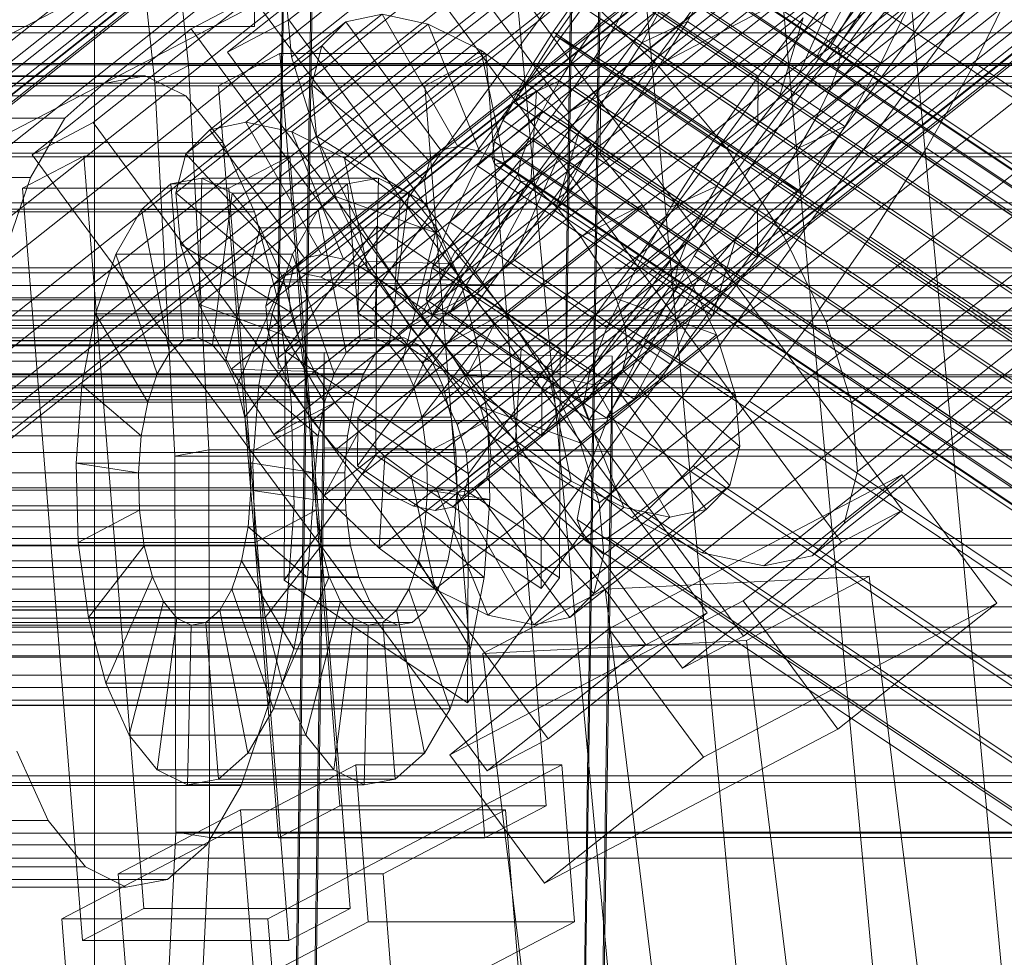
# Model space of a CAD drawing. Header units: millimetres. Extents: x -4738 to 65662, y -68080 to 6847.
# Tile 314 of 656: x -395 to -333, y -33589 to -33530. Entities that reach past the tile are written whole.
import ezdxf

# ---------------------------------------------------------------- set-up
doc = ezdxf.new("R2010")
doc.units = ezdxf.units.MM
for name, color, linetype, lineweight in [('COTAS_O', 1, 'Continuous', 0), ('frontal_C01', 7, 'Continuous', 0), ('frontal_C02', 7, 'Continuous', 0), ('frontal_C03', 7, 'Continuous', 0), ('frontal_C10', 7, 'Continuous', 0), ('frontal_secador', 7, 'Continuous', 0)]:
    doc.layers.add(name, color=color, linetype=linetype, lineweight=lineweight)
doc.dimstyles.new('R19_100', dxfattribs={"dimtxt": 250, "dimasz": 150, "dimexe": 150, "dimexo": 80, "dimgap": 100, "dimtad": 1, "dimtih": 1, "dimtoh": 1, "dimdsep": 46, "dimcen": 0.09, "dimadec": 0, "dimazin": 0, "dimtfac": 1, "dimtdec": 4, "dimtofl": 0, "dimtmove": 0, "dimatfit": 3, "dimfxl": 1, "dimtolj": 1, "dimtzin": 0, "dimarcsym": 0})

# ---------------------------------------------------------------- blocks, each defined once
blk = doc.blocks.new('DIM_R30_48')
at = {"layer": 'COTAS_O'}
for p, q in [((-1725, -33700), (-1575, -33655)), ((1725, -33700), (1575, -33655)), ((-1725, -34400), (-1725, -33700)), ((-1725, -33700), (1725, -33700)), ((-1725, -33700), (-1575, -33745)), ((1725, -33700), (1575, -33745)), ((1725, -34400), (1725, -33700))]:
    blk.add_line(p, q, dxfattribs=at)
blk.add_text('3450 O', height=250, dxfattribs=at).set_placement((0, -33600))
blk = doc.blocks.new('DIM_R30_51')
at = {"layer": 'COTAS_O'}
for p, q in [((-650, -33700), (50, -33700)), ((50, -33700), (5, -33850)), ((50, -34900), (50, -33700)), ((50, -33700), (95, -33850)), ((50, -34900), (5, -34750)), ((50, -34900), (95, -34750)), ((-650, -34900), (50, -34900))]:
    blk.add_line(p, q, dxfattribs=at)
blk.add_text('1200 O', height=250, rotation=90, dxfattribs=at).set_placement((-50, -34300))

msp = doc.modelspace()

# ---------------------------------------------------------------- linework, layer by layer
at = {"layer": 'frontal_C01'}
for p, q in [((-378.512, -33546.325), (-375.644, -33351.214)), ((-357.646, -33351.459), (-360.514, -33546.57)), ((-378.512, -33551.717), (-375.644, -33356.607)), ((-360.514, -33551.963), (-357.646, -33356.852)), ((-378.512, -33666.912), (-375.644, -33471.802)), ((-357.646, -33472.047), (-360.514, -33667.158)), ((-378.512, -33672.305), (-375.644, -33477.194)), ((-360.514, -33672.55), (-357.646, -33477.44)), ((-425, -33541.395), (425, -33541.395)), ((-360.514, -33546.57), (-378.512, -33546.325)), ((-378.512, -33546.325), (-378.512, -33551.717)), ((-360.514, -33551.963), (-360.514, -33546.57)), ((-378.512, -33551.717), (-360.514, -33551.963)), ((425, -33552.951), (-425, -33552.951)), ((425, -33555.092), (-425, -33555.092)), ((-425, -33566.647), (425, -33566.647))]:
    msp.add_line(p, q, dxfattribs=at)
at = {"layer": 'frontal_C02'}
for p, q in [((-373.501, -33545.31), (-345.969, -33507.788)), ((-345.981, -33510.769), (-373.513, -33548.291)), ((-334.501, -33515.457), (-362.033, -33552.98)), ((-373.539, -33554.848), (-346.008, -33517.326)), ((-362.045, -33555.96), (-334.513, -33518.438)), ((-346.02, -33520.306), (-373.551, -33557.829)), ((-380, -33530.372), (-380, -33522.372)), ((-339.088, -33523.454), (-344.062, -33531.714)), ((-338.005, -33523.336), (-343.549, -33531.658)), ((-355.53, -33524.045), (-141.731, -33667.02)), ((-355.017, -33523.989), (-141.218, -33666.964)), ((-356.348, -33524.607), (-142.549, -33667.583)), ((-354.844, -33524.443), (-141.045, -33667.419)), ((-340.816, -33524.641), (-344.88, -33532.276)), ((-337.64, -33524.295), (-343.376, -33532.113)), ((-334.539, -33524.995), (-362.071, -33562.517)), ((-355.022, -33525.377), (-141.224, -33668.353)), ((-344.062, -33531.714), (-353.892, -33525.14)), ((-343.549, -33531.658), (-353.378, -33525.084)), ((-357.415, -33525.638), (-143.617, -33668.613)), ((-344.88, -33532.276), (-354.71, -33525.703)), ((-343.376, -33532.113), (-353.205, -33525.539)), ((-343.554, -33533.047), (-353.384, -33526.473)), ((-352.938, -33530.052), (-350.678, -33526.076)), ((-350.678, -33526.076), (-340.848, -33532.65)), ((-338.017, -33526.267), (-343.554, -33533.047)), ((-358.345, -33526.911), (-361.166, -33530.949)), ((-358.659, -33527.067), (-144.861, -33670.042)), ((-348.515, -33533.485), (-358.345, -33526.911)), ((-345.947, -33533.307), (-355.777, -33526.734)), ((-355.541, -33526.727), (-141.742, -33669.702)), ((-343.069, -33526.817), (-345.947, -33533.307)), ((-344.073, -33534.396), (-353.902, -33527.823)), ((-362.083, -33565.498), (-334.551, -33527.975)), ((-357.434, -33530.284), (-356.363, -33528.401)), ((-347.191, -33534.736), (-357.021, -33528.162)), ((-356.363, -33528.401), (-142.565, -33671.376)), ((-334.981, -33532.652), (-332.659, -33527.929)), ((-359.995, -33528.796), (-361.332, -33530.709)), ((-146.196, -33671.772), (-359.995, -33528.796)), ((-341.461, -33528.888), (-345.231, -33533.769)), ((-341.461, -33528.888), (-157.152, -33652.142)), ((-354.725, -33529.496), (-355.796, -33531.38)), ((-344.895, -33536.07), (-354.725, -33529.496)), ((-339.111, -33529.117), (-344.073, -33534.396)), ((-339.111, -33529.117), (-340.848, -33532.65)), ((-359.693, -33531.804), (-358.357, -33529.892)), ((-358.68, -33532.249), (-357.434, -33530.284)), ((-358.357, -33529.892), (-348.527, -33536.466)), ((-357.434, -33530.284), (-143.635, -33673.259)), ((-355.796, -33531.38), (-352.938, -33530.052)), ((-355.569, -33534.2), (-352.938, -33530.052)), ((-352.938, -33530.052), (-343.108, -33536.626)), ((-348.515, -33533.485), (-345.695, -33529.834)), ((-345.695, -33529.834), (-347.191, -33534.736)), ((-480, -33530.372), (-380, -33530.372)), ((450, -33530.77), (-450, -33530.77)), ((-397, -33530.372), (-390, -33530.372)), ((-390, -35975), (-390, -33530.372)), ((-361.332, -33530.709), (-362.578, -33532.673)), ((-361.332, -33530.709), (-147.533, -33673.684)), ((-361.166, -33530.949), (-363.797, -33535.096)), ((-359.693, -33531.804), (-361.166, -33530.949)), ((-361.166, -33530.949), (-351.336, -33537.522)), ((-355.796, -33531.38), (-357.042, -33533.345)), ((-345.966, -33537.953), (-355.796, -33531.38)), ((-360.939, -33533.769), (-359.693, -33531.804)), ((-349.863, -33538.378), (-359.693, -33531.804)), ((-344.062, -33531.714), (-344.88, -33532.276)), ((-343.549, -33531.658), (-344.062, -33531.714)), ((-343.554, -33533.047), (-343.376, -33532.113)), ((-343.376, -33532.113), (-343.549, -33531.658)), ((-362.578, -33532.673), (-363.648, -33534.557)), ((-362.578, -33532.673), (-148.779, -33675.649)), ((-360.017, -33534.161), (-358.68, -33532.249)), ((-358.68, -33532.249), (-144.881, -33675.224)), ((-344.88, -33532.276), (-345.947, -33533.307)), ((-340.848, -33532.65), (-344.895, -33536.07)), ((-340.848, -33532.65), (-343.108, -33536.626)), ((-338.003, -33537.968), (-334.981, -33532.652)), ((-334.981, -33532.652), (-150.672, -33655.907)), ((-357.042, -33533.345), (-358.378, -33535.257)), ((-357.042, -33533.345), (-355.569, -33534.2)), ((-347.212, -33539.918), (-357.042, -33533.345)), ((-345.947, -33533.307), (-347.191, -33534.736)), ((-344.073, -33534.396), (-343.554, -33533.047)), ((-360.939, -33533.769), (-363.797, -33535.096)), ((-362.01, -33535.652), (-360.939, -33533.769)), ((-351.109, -33540.343), (-360.939, -33533.769)), ((-351.336, -33537.522), (-348.515, -33533.485)), ((-345.231, -33533.769), (-349.002, -33539.166)), ((-348.527, -33536.466), (-348.515, -33533.485)), ((-160.922, -33657.023), (-345.231, -33533.769)), ((-363.648, -33534.557), (-364.471, -33536.23)), ((-363.648, -33534.557), (-149.85, -33677.532)), ((-361.352, -33535.891), (-360.017, -33534.161)), ((-360.017, -33534.161), (-146.218, -33677.137)), ((-358.39, -33538.237), (-355.569, -33534.2)), ((-355.569, -33534.2), (-345.739, -33540.774)), ((-344.895, -33536.07), (-344.073, -33534.396)), ((-363.797, -33535.096), (-366.057, -33539.072)), ((-363.797, -33535.096), (-353.967, -33541.67)), ((-347.191, -33534.736), (-348.527, -33536.466)), ((-362.01, -33535.652), (-366.057, -33539.072)), ((-362.833, -33537.326), (-362.01, -33535.652)), ((-352.18, -33542.226), (-362.01, -33535.652)), ((-358.378, -33535.257), (-359.714, -33536.986)), ((-358.378, -33535.257), (-358.39, -33538.237)), ((-348.548, -33541.83), (-358.378, -33535.257)), ((-364.471, -33536.23), (-364.989, -33537.58)), ((-364.471, -33536.23), (-150.672, -33679.206)), ((-362.596, -33537.32), (-361.352, -33535.891)), ((-361.352, -33535.891), (-147.554, -33678.866)), ((-348.527, -33536.466), (-349.863, -33538.378)), ((-345.966, -33537.953), (-344.895, -33536.07)), ((-359.714, -33536.986), (-361.21, -33541.889)), ((-359.714, -33536.986), (-360.958, -33538.415)), ((-349.884, -33543.56), (-359.714, -33536.986)), ((-343.108, -33536.626), (-345.966, -33537.953)), ((-343.108, -33536.626), (-345.739, -33540.774)), ((-362.833, -33537.326), (-367.794, -33542.606)), ((-364.989, -33537.58), (-365.168, -33538.514)), ((-364.989, -33537.58), (-151.191, -33680.556)), ((-363.664, -33538.35), (-362.596, -33537.32)), ((-363.351, -33538.676), (-362.833, -33537.326)), ((-353.003, -33543.9), (-362.833, -33537.326)), ((-362.596, -33537.32), (-148.798, -33680.295)), ((-353.967, -33541.67), (-351.336, -33537.522)), ((-351.336, -33537.522), (-349.863, -33538.378)), ((-361.21, -33541.889), (-358.39, -33538.237)), ((-358.39, -33538.237), (-348.56, -33544.811)), ((-347.212, -33539.918), (-345.966, -33537.953)), ((-341.52, -33543.513), (-338.003, -33537.968)), ((-338.003, -33537.968), (-153.694, -33661.222)), ((-363.351, -33538.676), (-368.888, -33545.455)), ((-365.168, -33538.514), (-364.995, -33538.969)), ((-365.168, -33538.514), (-151.369, -33681.49)), ((-364.995, -33538.969), (-364.482, -33538.913)), ((-364.482, -33538.913), (-363.664, -33538.35)), ((-364.482, -33538.913), (-150.683, -33681.888)), ((-360.958, -33538.415), (-363.836, -33544.905)), ((-363.664, -33538.35), (-149.865, -33681.326)), ((-363.53, -33539.61), (-363.351, -33538.676)), ((-353.521, -33545.249), (-363.351, -33538.676)), ((-360.958, -33538.415), (-362.025, -33539.446)), ((-351.128, -33544.989), (-360.958, -33538.415)), ((-349.863, -33538.378), (-351.109, -33540.343)), ((-366.057, -33539.072), (-367.794, -33542.606)), ((-362.025, -33539.446), (-366.09, -33547.081)), ((-366.057, -33539.072), (-356.228, -33545.646)), ((-364.995, -33538.969), (-151.196, -33681.944)), ((-362.025, -33539.446), (-362.843, -33540.009)), ((-352.196, -33546.02), (-362.025, -33539.446)), ((-349.002, -33539.166), (-352.519, -33544.711)), ((-349.002, -33539.166), (-164.693, -33662.42)), ((-363.53, -33539.61), (-369.265, -33547.427)), ((-363.357, -33540.064), (-368.9, -33548.387)), ((-362.843, -33540.009), (-367.817, -33548.269)), ((-363.357, -33540.064), (-363.53, -33539.61)), ((-353.7, -33546.183), (-363.53, -33539.61)), ((-362.843, -33540.009), (-363.357, -33540.064)), ((-353.527, -33546.638), (-363.357, -33540.064)), ((-353.014, -33546.582), (-362.843, -33540.009)), ((-348.548, -33541.83), (-347.212, -33539.918)), ((-345.739, -33540.774), (-347.212, -33539.918)), ((-353.967, -33541.67), (-351.109, -33540.343)), ((-351.109, -33540.343), (-352.18, -33542.226)), ((-345.739, -33540.774), (-348.56, -33544.811)), ((-363.836, -33544.905), (-361.21, -33541.889)), ((-361.21, -33541.889), (-351.38, -33548.462)), ((-356.228, -33545.646), (-353.967, -33541.67)), ((-349.884, -33543.56), (-348.548, -33541.83)), ((-348.56, -33544.811), (-348.548, -33541.83)), ((-367.794, -33542.606), (-368.888, -33545.455)), ((-367.794, -33542.606), (-357.964, -33549.179)), ((-356.228, -33545.646), (-352.18, -33542.226)), ((-352.18, -33542.226), (-353.003, -33543.9)), ((-378.086, -33550.67), (-372.35, -33542.853)), ((-372.408, -33557.159), (-372.35, -33542.853)), ((-372.35, -33542.853), (-360.882, -33550.522)), ((-351.38, -33548.462), (-349.884, -33543.56)), ((-351.128, -33544.989), (-349.884, -33543.56)), ((-345.291, -33548.91), (-341.52, -33543.513)), ((-341.52, -33543.513), (-157.211, -33666.767)), ((-357.964, -33549.179), (-353.003, -33543.9)), ((-353.003, -33543.9), (-353.521, -33545.249)), ((-366.09, -33547.081), (-363.836, -33544.905)), ((-363.836, -33544.905), (-354.006, -33551.479)), ((-352.519, -33544.711), (-355.541, -33550.026)), ((-354.006, -33551.479), (-351.128, -33544.989)), ((-352.519, -33544.711), (-168.21, -33667.965)), ((-352.196, -33546.02), (-351.128, -33544.989)), ((-348.56, -33544.811), (-351.38, -33548.462)), ((-373.501, -33545.31), (-373.513, -33548.291)), ((-362.033, -33552.98), (-373.501, -33545.31)), ((-368.888, -33545.455), (-369.265, -33547.427)), ((-368.888, -33545.455), (-359.058, -33552.029)), ((-359.058, -33552.029), (-353.521, -33545.249)), ((-357.964, -33549.179), (-356.228, -33545.646)), ((-353.521, -33545.249), (-353.7, -33546.183)), ((-359.436, -33554.001), (-353.7, -33546.183)), ((-356.26, -33553.655), (-352.196, -33546.02)), ((-353.7, -33546.183), (-353.527, -33546.638)), ((-353.014, -33546.582), (-352.196, -33546.02)), ((-359.07, -33554.96), (-353.527, -33546.638)), ((-357.987, -33554.842), (-353.014, -33546.582)), ((-353.527, -33546.638), (-353.014, -33546.582)), ((-369.265, -33547.427), (-368.9, -33548.387)), ((-369.265, -33547.427), (-359.436, -33554.001)), ((-367.817, -33548.269), (-366.09, -33547.081)), ((-366.09, -33547.081), (-356.26, -33553.655)), ((-373.513, -33548.291), (-362.045, -33555.96)), ((-368.9, -33548.387), (-367.817, -33548.269)), ((-368.9, -33548.387), (-359.07, -33554.96)), ((-367.817, -33548.269), (-357.987, -33554.842)), ((-351.38, -33548.462), (-354.006, -33551.479)), ((-359.058, -33552.029), (-357.964, -33549.179)), ((-349.061, -33553.791), (-345.291, -33548.91)), ((-345.291, -33548.91), (-160.982, -33672.164)), ((-360.882, -33550.522), (-366.618, -33558.339)), ((-360.882, -33550.522), (-360.939, -33564.829)), ((-355.541, -33550.026), (-357.863, -33554.749)), ((-355.541, -33550.026), (-171.232, -33673.281)), ((-378.512, -33744.143), (-375.644, -33550.738)), ((-378.086, -33550.67), (-378.143, -33564.977)), ((-366.618, -33558.339), (-378.086, -33550.67)), ((-375.644, -33556.7), (-375.644, -33550.738)), ((-375.644, -33550.738), (-357.646, -33550.982)), ((-357.646, -33550.982), (-360.514, -33744.387)), ((-357.646, -33550.982), (-357.646, -33556.943)), ((-354.006, -33551.479), (-356.26, -33553.655)), ((450, -33552.257), (-450, -33552.257)), ((-359.436, -33554.001), (-359.058, -33552.029)), ((-362.045, -33555.96), (-362.033, -33552.98)), ((-356.26, -33553.655), (-357.987, -33554.842)), ((-359.07, -33554.96), (-359.436, -33554.001)), ((-352.572, -33557.823), (-349.061, -33553.791)), ((-349.061, -33553.791), (-164.752, -33677.045)), ((-373.539, -33554.848), (-373.551, -33557.829)), ((-362.071, -33562.517), (-373.539, -33554.848)), ((-357.863, -33554.749), (-359.326, -33558.559)), ((-357.987, -33554.842), (-359.07, -33554.96)), ((-357.863, -33554.749), (-173.554, -33678.004)), ((-378.512, -33750.105), (-375.644, -33556.7)), ((-357.646, -33556.943), (-375.644, -33556.7)), ((-372.408, -33557.159), (-378.143, -33564.977)), ((-360.939, -33564.829), (-372.408, -33557.159)), ((-360.514, -33750.348), (-357.646, -33556.943)), ((-373.551, -33557.829), (-362.083, -33565.498)), ((-355.584, -33560.732), (-352.572, -33557.823)), ((-352.572, -33557.823), (-168.263, -33681.078)), ((-366.675, -33572.646), (-366.618, -33558.339)), ((-359.326, -33558.559), (-359.83, -33561.195)), ((-359.326, -33558.559), (-175.016, -33681.813)), ((-357.893, -33562.32), (-355.584, -33560.732)), ((-355.584, -33560.732), (-171.275, -33683.987)), ((-359.83, -33561.195), (-359.341, -33562.478)), ((-359.83, -33561.195), (-175.521, -33684.449)), ((-362.083, -33565.498), (-362.071, -33562.517)), ((-359.341, -33562.478), (-357.893, -33562.32)), ((-359.341, -33562.478), (-175.032, -33685.732)), ((-357.893, -33562.32), (-173.584, -33685.574)), ((-450, -33564.179), (450, -33564.179)), ((-378.143, -33564.977), (-366.675, -33572.646)), ((-366.675, -33572.646), (-360.939, -33564.829))]:
    msp.add_line(p, q, dxfattribs=at)
at = {"layer": 'frontal_C03'}
for p, q in [((1250, -33545.457), (-1250, -33545.457)), ((1250, -33545.774), (-1250, -33545.774)), ((1250, -33546.568), (-1250, -33546.568)), ((-1250, -33547.332), (1250, -33547.332)), ((1250, -33548.455), (-1250, -33548.455)), ((1250, -33549.219), (-1250, -33549.219)), ((1250, -33550.013), (-1250, -33550.013)), ((1250, -33550.329), (-1250, -33550.329)), ((1250, -33567.915), (-1250, -33567.915)), ((1250, -33568.231), (-1250, -33568.231)), ((1250, -33569.025), (-1250, -33569.025)), ((-1250, -33569.79), (1250, -33569.79)), ((1250, -33570.912), (-1250, -33570.912)), ((1250, -33571.677), (-1250, -33571.677)), ((1250, -33572.471), (-1250, -33572.471)), ((1250, -33572.787), (-1250, -33572.787))]:
    msp.add_line(p, q, dxfattribs=at)
at = {"layer": 'frontal_C10'}
for p, q in [((-119.329, -33393.599), (-389.407, -33533.922)), ((-192.058, -33399.036), (-377.22, -33545.746)), ((-193.129, -33399.257), (-378.291, -33545.967)), ((-190.696, -33399.322), (-375.859, -33546.032)), ((-193.836, -33399.97), (-378.999, -33546.68)), ((-189.137, -33400.096), (-374.3, -33546.806)), ((-194.133, -33401.126), (-379.295, -33547.837)), ((-187.487, -33401.305), (-372.649, -33548.015)), ((-193.997, -33402.648), (-379.16, -33549.358)), ((-185.858, -33402.866), (-371.02, -33549.577)), ((-193.439, -33404.43), (-378.601, -33551.14)), ((-369.523, -33551.384), (-184.361, -33404.674)), ((-218.064, -33405.785), (-377.687, -33532.26)), ((-192.496, -33406.352), (-377.659, -33553.062)), ((-183.098, -33406.604), (-368.261, -33553.315)), ((-195.094, -33406.403), (-354.716, -33532.877)), ((-191.234, -33408.283), (-376.396, -33554.993)), ((-182.156, -33408.526), (-367.318, -33555.237)), ((-189.737, -33410.09), (-374.899, -33556.801)), ((-181.597, -33410.309), (-366.76, -33557.019)), ((-216.489, -33410.816), (-376.112, -33537.29)), ((-350.492, -33537.979), (-190.869, -33411.504)), ((-188.107, -33411.652), (-373.27, -33558.362)), ((-181.462, -33411.83), (-366.624, -33558.541)), ((-186.457, -33412.86), (-371.62, -33559.571)), ((-181.758, -33412.987), (-366.921, -33559.697)), ((-184.898, -33413.634), (-370.061, -33560.345)), ((-183.537, -33413.921), (-368.699, -33560.631)), ((-182.466, -33413.7), (-367.628, -33560.41)), ((-213.829, -33416.24), (-373.452, -33542.714)), ((-187.305, -33416.953), (-346.928, -33543.427)), ((-210.265, -33421.688), (-369.888, -33548.163)), ((-184.645, -33422.377), (-344.268, -33548.851)), ((-206.04, -33426.79), (-365.663, -33553.264)), ((-183.07, -33427.407), (-342.693, -33553.882)), ((-201.443, -33431.197), (-361.066, -33557.671)), ((-182.687, -33431.701), (-342.31, -33558.175)), ((-196.785, -33434.608), (-356.408, -33561.083)), ((-183.523, -33434.965), (-343.146, -33561.439)), ((-192.386, -33436.793), (-352.008, -33563.267)), ((-185.521, -33436.977), (-345.143, -33563.452)), ((-188.543, -33437.601), (-348.166, -33564.075)), ((-304.275, -33466.469), (-389.407, -33533.922)), ((-353.919, -33499.842), (-539.082, -33646.552)), ((-353.784, -33501.363), (-538.946, -33648.074)), ((-358.779, -33502.393), (-543.942, -33649.104)), ((-354.08, -33502.52), (-539.242, -33649.23)), ((-357.22, -33503.167), (-542.383, -33649.878)), ((-354.788, -33503.233), (-539.95, -33649.943)), ((-355.859, -33503.454), (-541.021, -33650.164)), ((-359.627, -33506.486), (-519.25, -33632.96)), ((-384.112, -33532.811), (-386.598, -33509.418)), ((-388.644, -33511.227), (-386.217, -33533.914)), ((-356.967, -33511.91), (-516.59, -33638.384)), ((-355.392, -33516.94), (-515.015, -33643.415)), ((-356.615, -33517.083), (-338.102, -33715.584)), ((-321.555, -33715.334), (-340.068, -33516.834)), ((-373.765, -33520.73), (-533.387, -33647.204)), ((-329.211, -33719.344), (-347.724, -33520.843)), ((-355.009, -33521.233), (-514.632, -33647.708)), ((-345.758, -33719.594), (-364.272, -33521.093)), ((-367.925, -33522.092), (-377.857, -33529.961)), ((-339.49, -33560.607), (-367.925, -33522.092)), ((-369.107, -33524.141), (-528.73, -33650.616)), ((-381.675, -33531.966), (-371.743, -33524.097)), ((-371.743, -33524.097), (-343.309, -33562.612)), ((-355.845, -33524.498), (-515.468, -33650.972)), ((-364.707, -33526.326), (-524.33, -33652.8)), ((-357.842, -33526.51), (-517.465, -33652.985)), ((-360.376, -33535.733), (-342.048, -33526.111)), ((-360.865, -33527.134), (-520.488, -33653.608)), ((-360.376, -33535.733), (-366.299, -33527.709)), ((-562.195, -33617.575), (-389.873, -33528.042)), ((-378.07, -33527.966), (-377.687, -33532.26)), ((-350.444, -33527.864), (-360.376, -33535.733)), ((-380.143, -33528.507), (-390.075, -33536.377)), ((-383.961, -33530.512), (-380.143, -33528.507)), ((-351.709, -33567.022), (-380.143, -33528.507)), ((-354.716, -33532.877), (-359.314, -33528.47)), ((-372.022, -33529.607), (-380.535, -33536.353)), ((-374.283, -33530.074), (-372.022, -33529.607)), ((-367.288, -33537.877), (-372.022, -33529.607)), ((-372.022, -33529.607), (-369.148, -33530.212)), ((-374.283, -33530.074), (-382.796, -33536.819)), ((-377.857, -33529.961), (-381.675, -33531.966)), ((-377.857, -33529.961), (-349.423, -33568.477)), ((-369.148, -33530.212), (-377.661, -33536.957)), ((-375.777, -33531.579), (-374.283, -33530.074)), ((-368.359, -33538.098), (-374.283, -33530.074)), ((-365.927, -33538.163), (-369.148, -33530.212)), ((-369.148, -33530.212), (-365.857, -33531.846)), ((-393.893, -33538.381), (-383.961, -33530.512)), ((-383.961, -33530.512), (-355.527, -33569.027)), ((-375.777, -33531.579), (-384.29, -33538.324)), ((-378.418, -33532.064), (-382.246, -33534.068)), ((-353.241, -33570.481), (-381.675, -33531.966)), ((-365.531, -33532.064), (-378.418, -33532.064)), ((-378.418, -33532.064), (-374.658, -33579.089)), ((-376.402, -33534.021), (-375.777, -33531.579)), ((-369.067, -33538.811), (-375.777, -33531.579)), ((-365.857, -33531.846), (-374.37, -33538.591)), ((-369.359, -33534.068), (-365.531, -33532.064)), ((-364.368, -33538.937), (-365.857, -33531.846)), ((-365.857, -33531.846), (-362.373, -33534.398)), ((-361.771, -33579.089), (-365.531, -33532.064)), ((-543.247, -33532.771), (87.294, -33532.771)), ((-537.454, -33532.69), (93.087, -33532.69)), ((-377.687, -33532.26), (-376.112, -33537.29)), ((-384.112, -33532.811), (-386.217, -33533.914)), ((-382.84, -33556.83), (-384.112, -33532.811)), ((76.137, -33532.811), (-384.112, -33532.811)), ((-350.492, -33537.979), (-354.716, -33532.877)), ((-389.407, -33533.922), (-628.736, -33533.922)), ((-386.822, -33533.452), (-626.152, -33533.452)), ((-389.407, -33533.922), (-561.729, -33623.455)), ((-389.407, -33533.922), (-509.071, -33533.922)), ((120.056, -33533.914), (-432.242, -33533.914)), ((-391.856, -33536.088), (-389.407, -33533.922)), ((-389.407, -33533.922), (-386.822, -33533.452)), ((-386.822, -33533.452), (-384.278, -33534.71)), ((-386.217, -33533.914), (-384.967, -33557.217)), ((-386.217, -33533.914), (74.031, -33533.914)), ((-376.402, -33534.021), (-384.915, -33540.766)), ((-382.246, -33534.068), (-369.359, -33534.068)), ((-378.486, -33581.094), (-382.246, -33534.068)), ((-369.363, -33539.967), (-376.402, -33534.021)), ((-376.116, -33537.232), (-376.402, -33534.021)), ((-362.373, -33534.398), (-370.886, -33541.143)), ((-369.359, -33534.068), (-365.599, -33581.094)), ((-362.717, -33540.146), (-362.373, -33534.398)), ((-362.373, -33534.398), (-358.933, -33537.694)), ((-384.278, -33534.71), (-623.608, -33534.71)), ((-384.278, -33534.71), (-381.948, -33537.61)), ((-391.856, -33536.088), (-631.185, -33536.088)), ((-394.002, -33539.802), (-391.856, -33536.088)), ((-390.075, -33536.377), (-393.893, -33538.381)), ((-390.075, -33536.377), (-361.641, -33574.892)), ((-380.535, -33536.353), (-382.796, -33536.819)), ((-377.661, -33536.957), (-380.535, -33536.353)), ((-380.535, -33536.353), (-375.801, -33544.622)), ((-382.796, -33536.819), (-384.29, -33538.324)), ((-382.796, -33536.819), (-376.872, -33544.843)), ((-374.37, -33538.591), (-377.661, -33536.957)), ((-377.661, -33536.957), (-374.44, -33544.908)), ((-381.948, -33537.61), (-621.278, -33537.61)), ((-376.116, -33537.232), (-384.629, -33543.978)), ((-381.948, -33537.61), (-379.991, -33541.955)), ((-369.227, -33541.489), (-376.116, -33537.232)), ((-374.938, -33540.995), (-376.116, -33537.232)), ((-376.112, -33537.29), (-373.452, -33542.714)), ((-358.933, -33537.694), (-367.447, -33544.439)), ((-361.088, -33541.707), (-358.933, -33537.694)), ((-358.933, -33537.694), (-355.773, -33541.51)), ((-532.089, -33538.289), (98.452, -33538.289)), ((-376.872, -33544.843), (-368.359, -33538.098)), ((-375.801, -33544.622), (-367.288, -33537.877)), ((-374.44, -33544.908), (-365.927, -33538.163)), ((-368.359, -33538.098), (-369.067, -33538.811)), ((-367.288, -33537.877), (-368.359, -33538.098)), ((-365.927, -33538.163), (-367.288, -33537.877)), ((-364.368, -33538.937), (-365.927, -33538.163)), ((-346.928, -33543.427), (-350.492, -33537.979)), ((-548.587, -33538.521), (81.953, -33538.521)), ((-390.668, -33538.479), (-394.496, -33540.484)), ((-365.459, -33576.897), (-393.893, -33538.381)), ((-377.781, -33538.479), (-390.668, -33538.479)), ((-390.668, -33538.479), (-386.908, -33585.505)), ((-384.29, -33538.324), (-384.915, -33540.766)), ((-384.29, -33538.324), (-377.58, -33545.556)), ((-381.609, -33540.484), (-377.781, -33538.479)), ((-374.021, -33585.505), (-377.781, -33538.479)), ((-377.58, -33545.556), (-369.067, -33538.811)), ((-370.886, -33541.143), (-374.37, -33538.591)), ((-374.37, -33538.591), (-372.881, -33545.682)), ((-369.067, -33538.811), (-369.363, -33539.967)), ((-372.881, -33545.682), (-364.368, -33538.937)), ((-362.717, -33540.146), (-364.368, -33538.937)), ((-394.002, -33539.802), (-633.331, -33539.802)), ((-395.7, -33544.812), (-394.002, -33539.802)), ((-383.29, -33539.841), (-385.223, -33540.193)), ((-383.29, -33539.841), (-383.524, -33549.823)), ((-381.387, -33540.782), (-383.29, -33539.841)), ((-372.244, -33539.841), (-383.29, -33539.841)), ((-377.876, -33546.713), (-369.363, -33539.967)), ((-374.177, -33540.193), (-372.244, -33539.841)), ((-372.478, -33549.823), (-372.244, -33539.841)), ((-372.244, -33539.841), (-370.341, -33540.782)), ((-371.231, -33546.891), (-362.717, -33540.146)), ((-369.363, -33539.967), (-369.227, -33541.489)), ((-361.088, -33541.707), (-362.717, -33540.146)), ((-394.496, -33540.484), (-381.609, -33540.484)), ((-390.736, -33587.509), (-394.496, -33540.484)), ((-385.223, -33540.193), (-387.055, -33541.813)), ((-385.223, -33540.193), (-384.44, -33549.99)), ((-374.177, -33540.193), (-385.223, -33540.193)), ((-384.915, -33540.766), (-377.876, -33546.713)), ((-384.915, -33540.766), (-384.629, -33543.978)), ((-381.609, -33540.484), (-377.849, -33587.509)), ((-376.009, -33541.813), (-374.177, -33540.193)), ((-373.394, -33549.99), (-374.177, -33540.193)), ((-374.938, -33540.995), (-383.451, -33547.74)), ((-381.387, -33540.782), (-382.623, -33550.269)), ((-379.644, -33542.951), (-381.387, -33540.782)), ((-370.341, -33540.782), (-381.387, -33540.782)), ((-368.669, -33543.271), (-374.938, -33540.995)), ((-372.948, -33545.053), (-374.938, -33540.995)), ((-371.577, -33550.269), (-370.341, -33540.782)), ((-370.886, -33541.143), (-371.231, -33546.891)), ((-367.447, -33544.439), (-370.886, -33541.143)), ((-370.341, -33540.782), (-368.598, -33542.951)), ((-379.991, -33541.955), (-619.32, -33541.955)), ((-387.055, -33541.813), (-388.661, -33544.591)), ((-387.055, -33541.813), (-385.308, -33550.757)), ((-376.009, -33541.813), (-387.055, -33541.813)), ((-379.991, -33541.955), (-378.54, -33547.448)), ((-377.741, -33548.234), (-369.227, -33541.489)), ((-377.615, -33544.591), (-376.009, -33541.813)), ((-374.262, -33550.757), (-376.009, -33541.813)), ((-369.601, -33548.453), (-361.088, -33541.707)), ((-369.227, -33541.489), (-368.669, -33543.271)), ((-364.286, -33548.255), (-355.773, -33541.51)), ((-359.591, -33543.515), (-361.088, -33541.707)), ((-355.773, -33541.51), (-359.591, -33543.515)), ((-355.773, -33541.51), (-353.107, -33545.586)), ((-379.644, -33542.951), (-381.797, -33551.296)), ((-378.18, -33546.201), (-379.644, -33542.951)), ((-368.598, -33542.951), (-379.644, -33542.951)), ((-373.452, -33542.714), (-369.888, -33548.163)), ((-370.751, -33551.296), (-368.598, -33542.951)), ((-368.598, -33542.951), (-367.134, -33546.201)), ((-377.183, -33550.016), (-368.669, -33543.271)), ((-368.669, -33543.271), (-367.727, -33545.193)), ((-359.591, -33543.515), (-368.104, -33550.26)), ((-358.328, -33545.445), (-359.591, -33543.515)), ((-344.268, -33548.851), (-346.928, -33543.427)), ((-384.629, -33543.978), (-377.741, -33548.234)), ((-384.629, -33543.978), (-383.451, -33547.74)), ((-367.447, -33544.439), (-369.601, -33548.453)), ((-364.286, -33548.255), (-367.447, -33544.439)), ((-388.661, -33544.591), (-389.931, -33548.338)), ((-388.661, -33544.591), (-386.068, -33552.073)), ((-377.615, -33544.591), (-388.661, -33544.591)), ((-372.948, -33545.053), (-381.461, -33551.798)), ((-378.885, -33548.338), (-377.615, -33544.591)), ((-375.022, -33552.073), (-377.615, -33544.591)), ((-377.58, -33545.556), (-376.872, -33544.843)), ((-376.872, -33544.843), (-375.801, -33544.622)), ((-375.801, -33544.622), (-374.44, -33544.908)), ((-374.44, -33544.908), (-372.881, -33545.682)), ((-367.727, -33545.193), (-372.948, -33545.053)), ((-370.282, -33549.128), (-372.948, -33545.053)), ((-377.876, -33546.713), (-377.58, -33545.556)), ((-376.24, -33551.938), (-367.727, -33545.193)), ((-372.881, -33545.682), (-371.231, -33546.891)), ((-367.727, -33545.193), (-366.464, -33547.123)), ((-366.842, -33552.191), (-358.328, -33545.445)), ((-353.107, -33545.586), (-361.62, -33552.331)), ((-357.386, -33547.367), (-358.328, -33545.445)), ((-358.328, -33545.445), (-353.107, -33545.586)), ((-353.107, -33545.586), (-351.117, -33549.643)), ((-378.18, -33546.201), (-381.104, -33552.836)), ((-378.291, -33545.967), (-378.999, -33546.68)), ((-377.22, -33545.746), (-378.291, -33545.967)), ((-377.095, -33550.31), (-378.18, -33546.201)), ((-367.134, -33546.201), (-378.18, -33546.201)), ((-375.859, -33546.032), (-377.22, -33545.746)), ((-374.3, -33546.806), (-375.859, -33546.032)), ((-370.058, -33552.836), (-367.134, -33546.201)), ((-367.134, -33546.201), (-366.049, -33550.31)), ((-378.999, -33546.68), (-379.295, -33547.837)), ((-377.741, -33548.234), (-377.876, -33546.713)), ((-372.649, -33548.015), (-374.3, -33546.806)), ((-371.231, -33546.891), (-369.601, -33548.453)), ((-378.54, -33547.448), (-617.869, -33547.448)), ((-378.54, -33547.448), (-377.693, -33553.715)), ((-374.977, -33553.869), (-366.464, -33547.123)), ((-366.464, -33547.123), (-370.282, -33549.128)), ((-366.464, -33547.123), (-364.967, -33548.931)), ((-365.899, -33554.113), (-357.386, -33547.367)), ((-356.828, -33549.15), (-357.386, -33547.367)), ((-357.386, -33547.367), (-351.117, -33549.643)), ((-383.451, -33547.74), (-377.183, -33550.016)), ((-383.451, -33547.74), (-381.461, -33551.798)), ((-379.295, -33547.837), (-379.16, -33549.358)), ((-371.02, -33549.577), (-372.649, -33548.015)), ((-527.97, -33548.715), (102.571, -33548.715)), ((-389.931, -33548.338), (-390.778, -33552.798)), ((-389.931, -33548.338), (-386.67, -33553.848)), ((-378.885, -33548.338), (-389.931, -33548.338)), ((-379.732, -33552.798), (-378.885, -33548.338)), ((-375.624, -33553.848), (-378.885, -33548.338)), ((-377.183, -33550.016), (-377.741, -33548.234)), ((-369.888, -33548.163), (-365.663, -33553.264)), ((-369.601, -33548.453), (-368.104, -33550.26)), ((-368.104, -33550.26), (-364.286, -33548.255)), ((-361.62, -33552.331), (-364.286, -33548.255)), ((-552.661, -33549.062), (77.879, -33549.062)), ((-379.16, -33549.358), (-378.601, -33551.14)), ((-370.282, -33549.128), (-378.795, -33555.874)), ((-373.48, -33555.676), (-364.967, -33548.931)), ((-367.122, -33552.944), (-370.282, -33549.128)), ((-364.967, -33548.931), (-367.122, -33552.944)), ((-365.341, -33555.895), (-356.828, -33549.15)), ((-364.967, -33548.931), (-363.338, -33550.493)), ((-356.692, -33550.671), (-356.828, -33549.15)), ((-356.828, -33549.15), (-349.939, -33553.406)), ((-342.693, -33553.882), (-344.268, -33548.851)), ((-371.553, -33549.99), (-644.02, -33549.99)), ((-370.637, -33549.823), (-643.105, -33549.823)), ((-385.308, -33550.757), (-384.44, -33549.99)), ((-384.44, -33549.99), (-383.524, -33549.823)), ((-384.44, -33549.99), (-373.394, -33549.99)), ((-383.524, -33549.823), (-382.623, -33550.269)), ((-383.524, -33549.823), (-372.478, -33549.823)), ((-373.394, -33549.99), (-374.262, -33550.757)), ((-372.478, -33549.823), (-373.394, -33549.99)), ((-371.577, -33550.269), (-372.478, -33549.823)), ((-372.421, -33550.757), (-371.553, -33549.99)), ((-371.553, -33549.99), (-370.637, -33549.823)), ((-369.523, -33551.384), (-371.02, -33549.577)), ((-370.637, -33549.823), (-369.736, -33550.269)), ((-351.117, -33549.643), (-359.631, -33556.389)), ((-351.117, -33549.643), (-349.939, -33553.406)), ((-369.736, -33550.269), (-642.203, -33550.269)), ((-382.623, -33550.269), (-381.797, -33551.296)), ((-382.623, -33550.269), (-371.577, -33550.269)), ((-377.095, -33550.31), (-380.59, -33554.782)), ((-376.24, -33551.938), (-377.183, -33550.016)), ((-376.462, -33554.998), (-377.095, -33550.31)), ((-366.049, -33550.31), (-377.095, -33550.31)), ((-371.851, -33557.238), (-363.338, -33550.493)), ((-370.751, -33551.296), (-371.577, -33550.269)), ((-369.736, -33550.269), (-368.91, -33551.296)), ((-369.544, -33554.782), (-366.049, -33550.31)), ((-368.104, -33550.26), (-366.842, -33552.191)), ((-366.049, -33550.31), (-365.416, -33554.998)), ((-363.338, -33550.493), (-363.683, -33556.241)), ((-363.338, -33550.493), (-361.688, -33551.701)), ((-372.421, -33550.757), (-644.888, -33550.757)), ((-386.068, -33552.073), (-385.308, -33550.757)), ((-385.308, -33550.757), (-374.262, -33550.757)), ((-378.601, -33551.14), (-377.659, -33553.062)), ((-374.262, -33550.757), (-375.022, -33552.073)), ((-373.181, -33552.073), (-372.421, -33550.757)), ((-365.206, -33557.416), (-356.692, -33550.671)), ((-356.988, -33551.828), (-356.692, -33550.671)), ((-356.692, -33550.671), (-349.653, -33556.618)), ((-368.91, -33551.296), (-641.378, -33551.296)), ((-381.797, -33551.296), (-381.104, -33552.836)), ((-381.797, -33551.296), (-370.751, -33551.296)), ((-381.461, -33551.798), (-376.24, -33551.938)), ((-381.461, -33551.798), (-378.795, -33555.874)), ((-370.058, -33552.836), (-370.751, -33551.296)), ((-370.201, -33558.447), (-361.688, -33551.701)), ((-368.261, -33553.315), (-369.523, -33551.384)), ((-368.91, -33551.296), (-368.217, -33552.836)), ((-365.502, -33558.573), (-356.988, -33551.828)), ((-361.688, -33551.701), (-360.199, -33558.793)), ((-361.688, -33551.701), (-360.129, -33552.475)), ((-357.696, -33552.541), (-356.988, -33551.828)), ((-356.988, -33551.828), (-350.278, -33559.059)), ((-373.181, -33552.073), (-645.648, -33552.073)), ((-386.67, -33553.848), (-386.068, -33552.073)), ((-386.068, -33552.073), (-375.022, -33552.073)), ((-374.977, -33553.869), (-376.24, -33551.938)), ((-375.022, -33552.073), (-375.624, -33553.848)), ((-373.783, -33553.848), (-373.181, -33552.073)), ((-361.62, -33552.331), (-366.842, -33552.191)), ((-366.842, -33552.191), (-365.899, -33554.113)), ((-359.631, -33556.389), (-361.62, -33552.331)), ((-368.217, -33552.836), (-640.684, -33552.836)), ((-390.778, -33552.798), (-391.146, -33557.668)), ((-390.778, -33552.798), (-387.071, -33555.961)), ((-379.732, -33552.798), (-390.778, -33552.798)), ((-381.104, -33552.836), (-380.59, -33554.782)), ((-381.104, -33552.836), (-370.058, -33552.836)), ((-380.1, -33557.668), (-379.732, -33552.798)), ((-376.025, -33555.961), (-379.732, -33552.798)), ((-377.659, -33553.062), (-376.396, -33554.993)), ((-367.122, -33552.944), (-375.635, -33559.69)), ((-369.544, -33554.782), (-370.058, -33552.836)), ((-368.642, -33559.221), (-360.129, -33552.475)), ((-368.217, -33552.836), (-367.703, -33554.782)), ((-367.28, -33559.507), (-358.767, -33552.762)), ((-363.683, -33556.241), (-367.122, -33552.944)), ((-366.209, -33559.286), (-357.696, -33552.541)), ((-360.129, -33552.475), (-356.908, -33560.427)), ((-360.129, -33552.475), (-358.767, -33552.762)), ((-358.767, -33552.762), (-357.696, -33552.541)), ((-358.767, -33552.762), (-354.034, -33561.031)), ((-357.696, -33552.541), (-351.772, -33560.565)), ((-367.318, -33555.237), (-368.261, -33553.315)), ((-365.663, -33553.264), (-361.066, -33557.671)), ((-349.939, -33553.406), (-358.452, -33560.151)), ((-349.939, -33553.406), (-349.653, -33556.618)), ((-373.783, -33553.848), (-646.25, -33553.848)), ((-617.023, -33553.715), (-377.693, -33553.715)), ((-387.071, -33555.961), (-386.67, -33553.848)), ((-386.67, -33553.848), (-375.624, -33553.848)), ((-378.795, -33555.874), (-374.977, -33553.869)), ((-377.693, -33553.715), (-377.51, -33560.329)), ((-375.624, -33553.848), (-376.025, -33555.961)), ((-373.48, -33555.676), (-374.977, -33553.869)), ((-374.184, -33555.961), (-373.783, -33553.848)), ((-359.631, -33556.389), (-365.899, -33554.113)), ((-365.899, -33554.113), (-365.341, -33555.895)), ((-342.31, -33558.175), (-342.693, -33553.882)), ((-367.703, -33554.782), (-640.17, -33554.782)), ((-380.59, -33554.782), (-380.29, -33557.002)), ((-380.59, -33554.782), (-369.544, -33554.782)), ((-369.244, -33557.002), (-369.544, -33554.782)), ((-367.703, -33554.782), (-367.403, -33557.002)), ((-380.29, -33557.002), (-376.462, -33554.998)), ((-376.462, -33554.998), (-365.416, -33554.998)), ((-376.324, -33559.945), (-376.462, -33554.998)), ((-376.396, -33554.993), (-374.899, -33556.801)), ((-365.416, -33554.998), (-369.244, -33557.002)), ((-366.76, -33557.019), (-367.318, -33555.237)), ((-365.416, -33554.998), (-365.278, -33559.945)), ((-374.184, -33555.961), (-646.652, -33555.961)), ((-387.245, -33558.268), (-387.071, -33555.961)), ((-387.071, -33555.961), (-376.025, -33555.961)), ((-378.795, -33555.874), (-375.635, -33559.69)), ((-376.025, -33555.961), (-376.199, -33558.268)), ((-375.635, -33559.69), (-373.48, -33555.676)), ((-374.358, -33558.268), (-374.184, -33555.961)), ((-371.851, -33557.238), (-373.48, -33555.676)), ((-358.452, -33560.151), (-365.341, -33555.895)), ((-365.341, -33555.895), (-365.206, -33557.416)), ((-363.683, -33556.241), (-372.196, -33562.986)), ((-360.199, -33558.793), (-363.683, -33556.241)), ((-358.452, -33560.151), (-359.631, -33556.389)), ((-349.653, -33556.618), (-358.166, -33563.363)), ((-349.653, -33556.618), (-350.278, -33559.059)), ((-639.87, -33557.002), (-367.403, -33557.002)), ((-382.84, -33556.83), (-384.967, -33557.217)), ((-384.967, -33557.217), (-384.915, -33580.739)), ((-384.967, -33557.217), (75.282, -33557.217)), ((-382.802, -33581.062), (-382.84, -33556.83)), ((77.409, -33556.83), (-382.84, -33556.83)), ((-369.244, -33557.002), (-380.29, -33557.002)), ((-380.29, -33557.002), (-380.225, -33559.346)), ((-374.899, -33556.801), (-373.27, -33558.362)), ((-372.196, -33562.986), (-371.851, -33557.238)), ((-370.201, -33558.447), (-371.851, -33557.238)), ((-369.179, -33559.346), (-369.244, -33557.002)), ((-367.403, -33557.002), (-367.338, -33559.346)), ((-366.624, -33558.541), (-366.76, -33557.019)), ((-391.146, -33557.668), (-387.245, -33558.268)), ((-380.1, -33557.668), (-391.146, -33557.668)), ((-391.146, -33557.668), (-391.009, -33562.616)), ((-376.199, -33558.268), (-380.1, -33557.668)), ((-379.963, -33562.616), (-380.1, -33557.668)), ((-365.206, -33557.416), (-365.502, -33558.573)), ((-358.166, -33563.363), (-365.206, -33557.416)), ((-361.066, -33557.671), (-356.408, -33561.083)), ((-374.358, -33558.268), (-646.826, -33558.268)), ((-387.245, -33558.268), (-376.199, -33558.268)), ((-387.18, -33560.611), (-387.245, -33558.268)), ((-376.199, -33558.268), (-376.134, -33560.611)), ((-374.293, -33560.611), (-374.358, -33558.268)), ((-373.27, -33558.362), (-371.62, -33559.571)), ((-368.712, -33565.538), (-370.201, -33558.447)), ((-368.642, -33559.221), (-370.201, -33558.447)), ((-366.921, -33559.697), (-366.624, -33558.541)), ((-365.502, -33558.573), (-366.209, -33559.286)), ((-358.792, -33565.805), (-365.502, -33558.573)), ((-357.857, -33568.024), (-339.53, -33558.401)), ((-339.53, -33558.401), (-349.462, -33566.27)), ((-343.146, -33561.439), (-342.31, -33558.175)), ((-333.606, -33566.425), (-339.53, -33558.401)), ((-571.358, -33559.215), (-19.059, -33559.215)), ((-360.199, -33558.793), (-368.712, -33565.538)), ((-365.421, -33567.172), (-368.642, -33559.221)), ((-367.28, -33559.507), (-368.642, -33559.221)), ((-356.908, -33560.427), (-360.199, -33558.793)), ((-350.278, -33559.059), (-358.792, -33565.805)), ((-350.278, -33559.059), (-351.772, -33560.565)), ((-367.338, -33559.346), (-639.805, -33559.346)), ((-380.225, -33559.346), (-380.399, -33561.653)), ((-376.324, -33559.945), (-380.225, -33559.346)), ((-380.225, -33559.346), (-369.179, -33559.346)), ((-375.635, -33559.69), (-372.196, -33562.986)), ((-371.62, -33559.571), (-370.061, -33560.345)), ((-369.353, -33561.653), (-369.179, -33559.346)), ((-369.179, -33559.346), (-365.278, -33559.945)), ((-367.628, -33560.41), (-366.921, -33559.697)), ((-367.338, -33559.346), (-367.512, -33561.653)), ((-366.209, -33559.286), (-367.28, -33559.507)), ((-362.547, -33567.776), (-367.28, -33559.507)), ((-360.286, -33567.31), (-366.209, -33559.286)), ((-377.51, -33560.329), (-616.839, -33560.329)), ((-377.51, -33560.329), (-378.001, -33566.839)), ((-376.692, -33564.815), (-376.324, -33559.945)), ((-365.278, -33559.945), (-376.324, -33559.945)), ((-370.061, -33560.345), (-368.699, -33560.631)), ((-368.699, -33560.631), (-367.628, -33560.41)), ((-365.278, -33559.945), (-365.646, -33564.815)), ((-356.908, -33560.427), (-365.421, -33567.172)), ((-358.166, -33563.363), (-358.452, -33560.151)), ((-354.034, -33561.031), (-356.908, -33560.427)), ((-374.293, -33560.611), (-646.761, -33560.611)), ((-391.009, -33562.616), (-387.18, -33560.611)), ((-387.18, -33560.611), (-376.134, -33560.611)), ((-386.881, -33562.832), (-387.18, -33560.611)), ((-376.134, -33560.611), (-379.963, -33562.616)), ((-376.134, -33560.611), (-375.835, -33562.832)), ((-373.994, -33562.832), (-374.293, -33560.611)), ((-354.034, -33561.031), (-362.547, -33567.776)), ((-351.772, -33560.565), (-360.286, -33567.31)), ((-356.408, -33561.083), (-352.008, -33563.267)), ((-351.772, -33560.565), (-354.034, -33561.031)), ((-349.423, -33568.477), (-339.49, -33560.607)), ((-339.49, -33560.607), (-343.309, -33562.612)), ((-367.512, -33561.653), (-639.979, -33561.653)), ((-380.399, -33561.653), (-380.8, -33563.766)), ((-376.692, -33564.815), (-380.399, -33561.653)), ((-380.399, -33561.653), (-369.353, -33561.653)), ((-369.754, -33563.766), (-369.353, -33561.653)), ((-369.353, -33561.653), (-365.646, -33564.815)), ((-367.512, -33561.653), (-367.913, -33563.766)), ((-345.143, -33563.452), (-343.146, -33561.439)), ((-373.994, -33562.832), (-646.461, -33562.832)), ((-554.849, -33562.791), (75.691, -33562.791)), ((104.817, -33562.382), (-525.723, -33562.382)), ((-379.963, -33562.616), (-391.009, -33562.616)), ((-391.009, -33562.616), (-390.375, -33567.304)), ((-390.375, -33567.304), (-386.881, -33562.832)), ((-386.881, -33562.832), (-375.835, -33562.832)), ((-386.366, -33564.778), (-386.881, -33562.832)), ((-379.33, -33567.304), (-379.963, -33562.616)), ((-375.835, -33562.832), (-379.33, -33567.304)), ((-375.835, -33562.832), (-375.32, -33564.778)), ((-373.479, -33564.778), (-373.994, -33562.832)), ((-343.309, -33562.612), (-353.241, -33570.481)), ((-372.196, -33562.986), (-368.712, -33565.538)), ((-358.792, -33565.805), (-358.166, -33563.363)), ((-352.008, -33563.267), (-348.166, -33564.075)), ((-348.166, -33564.075), (-345.143, -33563.452)), ((-367.913, -33563.766), (-640.38, -33563.766)), ((-380.8, -33563.766), (-381.402, -33565.541)), ((-377.539, -33569.276), (-380.8, -33563.766)), ((-380.8, -33563.766), (-369.754, -33563.766)), ((-370.356, -33565.541), (-369.754, -33563.766)), ((-369.754, -33563.766), (-366.493, -33569.276)), ((-367.913, -33563.766), (-368.515, -33565.541)), ((-341.588, -33564.735), (-358.074, -33565.549)), ((-349.244, -33568.745), (-341.588, -33564.735)), ((-334.083, -33625.563), (-341.588, -33564.735)), ((-373.479, -33564.778), (-645.946, -33564.778)), ((-389.29, -33571.413), (-386.366, -33564.778)), ((-386.366, -33564.778), (-375.32, -33564.778)), ((-385.673, -33566.317), (-386.366, -33564.778)), ((-375.32, -33564.778), (-378.244, -33571.413)), ((-377.539, -33569.276), (-376.692, -33564.815)), ((-365.646, -33564.815), (-376.692, -33564.815)), ((-375.32, -33564.778), (-374.627, -33566.317)), ((-372.786, -33566.317), (-373.479, -33564.778)), ((-365.646, -33564.815), (-366.493, -33569.276)), ((-368.515, -33565.541), (-640.982, -33565.541)), ((-381.402, -33565.541), (-382.162, -33566.857)), ((-378.809, -33573.023), (-381.402, -33565.541)), ((-381.402, -33565.541), (-370.356, -33565.541)), ((-371.116, -33566.857), (-370.356, -33565.541)), ((-370.356, -33565.541), (-367.763, -33573.023)), ((-368.515, -33565.541), (-369.275, -33566.857)), ((-368.712, -33565.538), (-365.421, -33567.172)), ((-358.074, -33565.549), (-365.731, -33569.559)), ((-360.286, -33567.31), (-358.792, -33565.805)), ((-358.074, -33565.549), (-350.57, -33626.376)), ((-372.786, -33566.317), (-645.253, -33566.317)), ((-387.826, -33574.662), (-385.673, -33566.317)), ((-385.673, -33566.317), (-374.627, -33566.317)), ((-384.847, -33567.345), (-385.673, -33566.317)), ((-374.627, -33566.317), (-376.78, -33574.662)), ((-374.627, -33566.317), (-373.801, -33567.345)), ((-371.96, -33567.345), (-372.786, -33566.317)), ((-349.462, -33566.27), (-367.789, -33575.893)), ((-333.606, -33566.425), (-351.933, -33576.048)), ((-349.462, -33566.27), (-343.538, -33574.294)), ((-343.538, -33574.294), (-333.606, -33566.425)), ((-369.275, -33566.857), (-641.743, -33566.857)), ((-378.001, -33566.839), (-617.331, -33566.839)), ((-382.162, -33566.857), (-383.03, -33567.624)), ((-380.415, -33575.801), (-382.162, -33566.857)), ((-382.162, -33566.857), (-371.116, -33566.857)), ((-378.001, -33566.839), (-379.134, -33572.802)), ((-371.984, -33567.624), (-371.116, -33566.857)), ((-371.116, -33566.857), (-369.369, -33575.801)), ((-369.275, -33566.857), (-370.143, -33567.624)), ((-365.421, -33567.172), (-362.547, -33567.776)), ((-361.641, -33574.892), (-351.709, -33567.022)), ((-351.709, -33567.022), (-355.527, -33569.027)), ((-371.96, -33567.345), (-644.427, -33567.345)), ((-371.059, -33567.791), (-643.526, -33567.791)), ((-370.143, -33567.624), (-642.61, -33567.624)), ((-379.33, -33567.304), (-390.375, -33567.304)), ((-390.375, -33567.304), (-389.29, -33571.413)), ((-386.083, -33576.832), (-384.847, -33567.345)), ((-384.847, -33567.345), (-373.801, -33567.345)), ((-383.946, -33567.791), (-384.847, -33567.345)), ((-384.18, -33577.773), (-383.946, -33567.791)), ((-383.03, -33567.624), (-383.946, -33567.791)), ((-383.946, -33567.791), (-372.9, -33567.791)), ((-382.247, -33577.421), (-383.03, -33567.624)), ((-383.03, -33567.624), (-371.984, -33567.624)), ((-378.244, -33571.413), (-379.33, -33567.304)), ((-373.801, -33567.345), (-375.037, -33576.832)), ((-373.801, -33567.345), (-372.9, -33567.791)), ((-372.9, -33567.791), (-373.134, -33577.773)), ((-372.9, -33567.791), (-371.984, -33567.624)), ((-371.984, -33567.624), (-371.201, -33577.421)), ((-371.059, -33567.791), (-371.96, -33567.345)), ((-370.143, -33567.624), (-371.059, -33567.791)), ((-362.547, -33567.776), (-360.286, -33567.31)), ((-367.789, -33575.893), (-357.857, -33568.024)), ((-357.857, -33568.024), (-351.933, -33576.048)), ((-365.731, -33569.559), (-349.244, -33568.745)), ((-355.527, -33569.027), (-365.459, -33576.897)), ((-353.241, -33570.481), (-349.423, -33568.477)), ((-341.74, -33629.573), (-349.244, -33568.745)), ((-378.809, -33573.023), (-377.539, -33569.276)), ((-366.493, -33569.276), (-377.539, -33569.276)), ((-366.493, -33569.276), (-367.763, -33573.023)), ((-358.226, -33630.387), (-365.731, -33569.559)), ((-378.244, -33571.413), (-389.29, -33571.413)), ((-389.29, -33571.413), (-387.826, -33574.662)), ((-376.78, -33574.662), (-378.244, -33571.413)), ((-379.134, -33572.802), (-618.464, -33572.802)), ((-379.134, -33572.802), (-380.832, -33577.811)), ((-380.415, -33575.801), (-378.809, -33573.023)), ((-367.763, -33573.023), (-378.809, -33573.023)), ((-367.763, -33573.023), (-369.369, -33575.801)), ((-361.865, -33583.917), (-343.538, -33574.294)), ((-376.78, -33574.662), (-387.826, -33574.662)), ((-387.826, -33574.662), (-386.083, -33576.832)), ((-375.037, -33576.832), (-376.78, -33574.662)), ((-365.459, -33576.897), (-361.641, -33574.892)), ((-392.886, -33580.003), (-394.843, -33575.659)), ((-382.247, -33577.421), (-380.415, -33575.801)), ((-369.369, -33575.801), (-380.415, -33575.801)), ((-369.369, -33575.801), (-371.201, -33577.421)), ((-361.865, -33583.917), (-367.789, -33575.893)), ((-351.933, -33576.048), (-361.865, -33583.917)), ((-373.666, -33576.528), (-392.041, -33586.151)), ((-375.037, -33576.832), (-386.083, -33576.832)), ((-386.083, -33576.832), (-384.18, -33577.773)), ((-379.154, -33586.151), (-360.779, -33576.528)), ((-373.134, -33577.773), (-375.037, -33576.832)), ((-360.779, -33576.528), (-373.666, -33576.528)), ((-373.666, -33576.528), (-372.883, -33586.325)), ((-359.996, -33586.325), (-360.779, -33576.528)), ((-554.817, -33577.618), (75.723, -33577.618)), ((-525.691, -33577.209), (104.849, -33577.209)), ((-384.18, -33577.773), (-382.247, -33577.421)), ((-371.201, -33577.421), (-382.247, -33577.421)), ((-371.201, -33577.421), (-373.134, -33577.773)), ((-380.832, -33577.811), (-620.161, -33577.811)), ((-373.134, -33577.773), (-384.18, -33577.773)), ((-380.832, -33577.811), (-382.978, -33581.525)), ((-380.867, -33579.335), (-388.523, -33583.345)), ((-364.298, -33579.335), (-380.867, -33579.335)), ((-380.867, -33579.335), (-377.138, -33625.969)), ((-378.486, -33581.094), (-374.658, -33579.089)), ((-374.658, -33579.089), (-361.771, -33579.089)), ((-371.954, -33583.345), (-364.298, -33579.335)), ((-361.771, -33579.089), (-365.599, -33581.094)), ((-360.569, -33625.969), (-364.298, -33579.335)), ((-392.886, -33580.003), (-632.215, -33580.003)), ((-390.556, -33582.903), (-392.886, -33580.003)), ((-384.915, -33580.739), (-386.061, -33604.077)), ((-382.802, -33581.062), (-384.915, -33580.739)), ((-384.915, -33580.739), (75.334, -33580.739)), ((-430.941, -33580.785), (121.358, -33580.785)), ((-383.999, -33605.095), (-382.802, -33581.062)), ((77.447, -33581.062), (-382.802, -33581.062)), ((-365.599, -33581.094), (-378.486, -33581.094)), ((-382.978, -33581.525), (-622.308, -33581.525)), ((-382.978, -33581.525), (-385.427, -33583.691)), ((-390.556, -33582.903), (-629.885, -33582.903)), ((-388.012, -33584.161), (-390.556, -33582.903)), ((-385.427, -33583.691), (-624.757, -33583.691)), ((-388.523, -33583.345), (-371.954, -33583.345)), ((-384.794, -33629.978), (-388.523, -33583.345)), ((-385.427, -33583.691), (-388.012, -33584.161)), ((-368.225, -33629.978), (-371.954, -33583.345)), ((-388.012, -33584.161), (-627.341, -33584.161)), ((-390.736, -33587.509), (-386.908, -33585.505)), ((-386.908, -33585.505), (-374.021, -33585.505)), ((-374.021, -33585.505), (-377.849, -33587.509)), ((-392.041, -33586.151), (-379.154, -33586.151)), ((-391.258, -33595.948), (-392.041, -33586.151)), ((-379.154, -33586.151), (-378.371, -33595.948)), ((-391.258, -33595.948), (-372.883, -33586.325)), ((-359.996, -33586.325), (-378.371, -33595.948)), ((-372.883, -33586.325), (-359.996, -33586.325)), ((-377.849, -33587.509), (-390.736, -33587.509))]:
    msp.add_line(p, q, dxfattribs=at)
at = {"layer": 'frontal_secador'}
for p, q in [((1360, -33533.5), (-1360, -33533.5)), ((1250, -33534.076), (-1250, -33534.076)), ((1360, -33541.784), (-1360, -33541.784)), ((1360, -33548.141), (-1360, -33548.141)), ((1360, -33552.137), (-1360, -33552.137)), ((1360, -33553.5), (-1360, -33553.5)), ((1250, -33553.25), (-1250, -33553.25)), ((1250, -33569.715), (-1250, -33569.715)), ((1250, -33582.349), (-1250, -33582.349))]:
    msp.add_line(p, q, dxfattribs=at)

# ---------------------------------------------------------------- dimensions: what is measured, and where the dimension line sits
at = {"layer": 'COTAS_O'}
for p1, p2, distance, picture, middle in [((-650, -34900), (-650, -33700), -700, 'DIM_R30_51', (50, -34300)), ((-1725, -34400), (1725, -34400), 700, 'DIM_R30_48', (0, -33700))]:
    dim = msp.add_aligned_dim(p1=p1, p2=p2, distance=distance, text='<> O', dimstyle='R19_100', dxfattribs=at)
    dim.commit()
    dim.dimension.update_dxf_attribs({"geometry": picture, "text_midpoint": middle})

doc.saveas('drawing.dxf')
